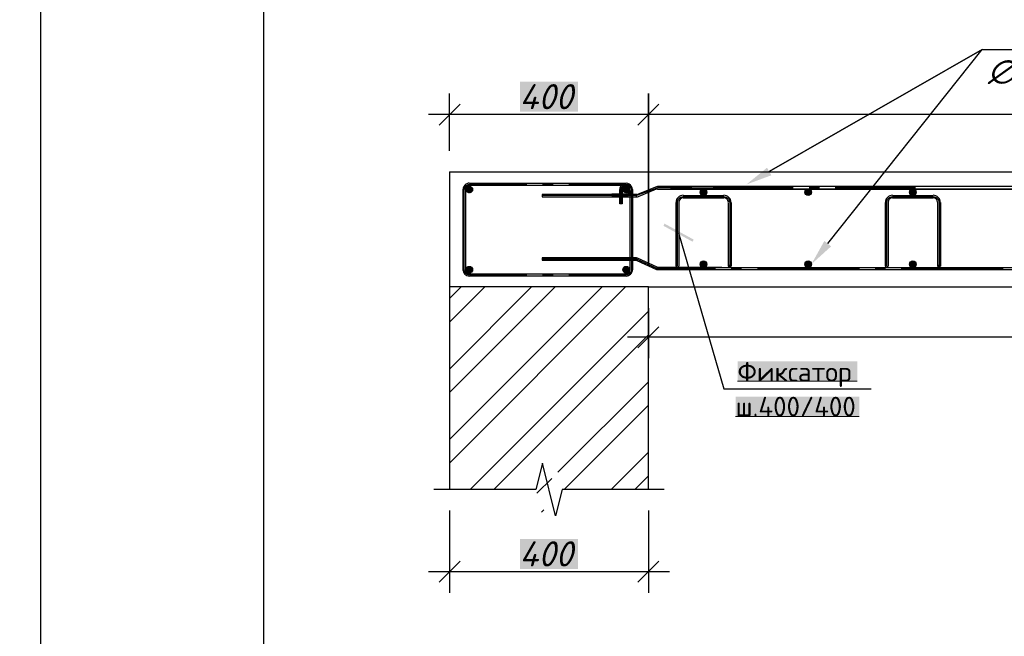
# Model space of a CAD drawing. Header units: millimetres. Extents: x 363306 to 7757304, y 1022887 to 1207196.
# Tile 603 of 656: x 2083895 to 2092724, y 1065381 to 1070910. Entities that reach past the tile are written whole.
import ezdxf

# ---------------------------------------------------------------- set-up
doc = ezdxf.new("R2010")
doc.units = ezdxf.units.MM
for name, color, linetype in [('0 @ 100', 7, 'Continuous'), ('PDF3_0', 7, 'Continuous'), ('PDF3__Армирования', 1, 'Continuous'), ('PDF3_Text', 7, 'Continuous')]:
    doc.layers.add(name, color=color, linetype=linetype)
doc.layers.add('ACO-текст', color=7, linetype='Continuous', lineweight=20)
doc.layers.add('текст', color=7, linetype='Continuous', lineweight=25)
doc.layers.add('PDF3_.', color=7, linetype='Continuous', true_color=0x003366)
doc.layers.add('PDF3__ось', color=7, linetype='Continuous', true_color=0x989898)
doc.styles.add('iso', font='isocpeur.TTF')
doc.styles.add('Mirazam', font='isocpeui.ttf')
doc.styles.add('PDF ISOCPEUR', font='isocpeur.TTF')
doc.styles.add('PDF ISOCPEUR Italic', font='isocpeui.ttf')
doc.styles.get("Standard").update_dxf_attribs({"font": 'isocpeui.ttf'})
doc.styles.add('ГОСТ 2.304', font='isocpeui.ttf')

msp = doc.modelspace()

# ---------------------------------------------------------------- linework, layer by layer
at = {"color": 5}
msp.add_lwpolyline([(2084083.273, 1088678.072), (2126083.273, 1088678.072), (2126083.273, 1058978.072), (2084083.273, 1058978.072)], close=True, dxfattribs=at)
at = {"color": 5, "lineweight": 30}
msp.add_lwpolyline([(2086083.273, 1088178.072), (2125583.273, 1088178.072), (2125583.273, 1059478.072), (2086083.273, 1059478.072)], close=True, dxfattribs=at)
at = {"layer": 'PDF3_.', "lineweight": 0, "elevation": 0}
for points in [[(2087749.677, 1068409.18), (2087853.707, 1068513.211)], [(2087749.677, 1067777.774), (2088485.113, 1068513.211)], [(2087749.677, 1067144.924), (2089117.964, 1068513.211)], [(2087749.677, 1068198.23), (2088064.658, 1068513.211)], [(2087749.677, 1067566.824), (2088696.063, 1068513.211)], [(2087749.677, 1066933.973), (2089327.469, 1068513.211)], [(2087934.62, 1066698.46), (2089532.64, 1068296.481)], [(2088145.57, 1066698.46), (2089532.64, 1068085.531)], [(2088719.181, 1066851.616), (2089532.64, 1067663.63)], [(2088776.976, 1066698.46), (2089532.64, 1067454.125)], [(2089198.876, 1066698.46), (2089532.64, 1067032.224)], [(2088532.794, 1066663.784), (2088665.721, 1066796.711)], [(2089409.827, 1066698.46), (2089532.64, 1066821.274)], [(2088574.695, 1066494.734), (2088594.923, 1066516.407)]]:
    msp.add_lwpolyline(points, dxfattribs=at)
at = {"layer": 'PDF3_0', "lineweight": 25, "elevation": 0}
for points in [[(2092526.4, 1070641.496), (2090614.844, 1069547.734)], [(2089532.64, 1070247.048), (2089532.64, 1068701.043)], [(2089626.556, 1070153.132), (2089438.724, 1069965.3)]]:
    msp.add_lwpolyline(points, close=True, dxfattribs=at)
for points in [[(2091140.775, 1068901.879), (2092526.4, 1070641.496), (2092536.514, 1070641.496), (2094143.204, 1070641.496)], [(2087749.677, 1069734.121), (2087749.677, 1070247.048)], [(2087843.593, 1070153.132), (2087655.761, 1069965.3)], [(2089720.473, 1070059.216), (2087561.845, 1070059.216)], [(2100983.194, 1070059.216), (2089344.808, 1070059.216)], [(2089532.64, 1068323.933), (2089532.64, 1067874.58)], [(2089626.556, 1068156.329), (2089438.724, 1067968.497)], [(2102860.073, 1068062.413), (2089344.808, 1068062.413)], [(2089672.792, 1066698.46), (2089532.64, 1066698.46), (2088758.193, 1066698.46), (2088698.953, 1066462.947), (2088581.919, 1066932.529), (2088524.125, 1066698.46), (2087749.677, 1066698.46), (2087608.08, 1066698.46)], [(2089532.64, 1066698.46), (2089532.64, 1066698.46)], [(2087749.677, 1066510.628), (2087749.677, 1065772.302)], [(2089532.64, 1066510.628), (2089532.64, 1065772.302)], [(2087843.593, 1066054.051), (2087655.761, 1065866.218)], [(2089438.724, 1065866.218), (2089626.556, 1066054.051)], [(2089720.473, 1065960.135), (2087561.845, 1065960.135)]]:
    msp.add_lwpolyline(points, dxfattribs=at)
at = {"layer": 'PDF3_0', "lineweight": 30, "elevation": 0}
for points in [[(2087749.677, 1069546.289), (2087749.677, 1068514.655)], [(2102672.241, 1069543.399), (2087749.677, 1069543.399)], [(2089532.64, 1066698.46), (2089532.64, 1068514.655), (2087749.677, 1068514.655), (2087749.677, 1066698.46)], [(2102672.241, 1068510.321), (2089532.64, 1068510.321)]]:
    msp.add_lwpolyline(points, dxfattribs=at)
at = {"layer": 'PDF3_0', "color": 251, "lineweight": 20, "true_color": 0x636466, "elevation": 0}
for points in [[(2087898.498, 1069385.909), (2087927.395, 1069414.806)], [(2087899.943, 1069378.685), (2087936.065, 1069413.361)], [(2087901.388, 1069398.913), (2087914.392, 1069411.917)], [(2087902.833, 1069371.46), (2087941.844, 1069411.917)], [(2087907.167, 1069367.126), (2087947.623, 1069407.582)], [(2087911.502, 1069362.791), (2087951.958, 1069401.802)], [(2087917.281, 1069358.457), (2087954.848, 1069396.023)], [(2087924.506, 1069357.012), (2087956.293, 1069388.799)], [(2089304.352, 1069391.688), (2089327.469, 1069414.806)], [(2089304.352, 1069381.574), (2089337.583, 1069414.806)], [(2089305.796, 1069374.35), (2089344.808, 1069413.361)], [(2089310.131, 1069368.571), (2089350.587, 1069409.027)], [(2089314.466, 1069364.236), (2089354.922, 1069404.692)], [(2089320.245, 1069359.901), (2089359.256, 1069398.913)], [(2089326.024, 1069358.457), (2089362.146, 1069393.133)], [(2089334.694, 1069357.012), (2089362.146, 1069384.464)], [(2087936.065, 1069358.457), (2087956.293, 1069378.685)], [(2089349.142, 1069362.791), (2089356.367, 1069370.015)], [(2089304.352, 1068673.591), (2089327.469, 1068696.708)], [(2089304.352, 1068664.921), (2089337.583, 1068696.708)], [(2089305.796, 1068656.252), (2089344.808, 1068695.264)], [(2089310.131, 1068650.473), (2089350.587, 1068690.929)], [(2089314.466, 1068646.138), (2089354.922, 1068686.594)], [(2089320.245, 1068641.804), (2089359.256, 1068680.815)], [(2089326.024, 1068640.359), (2089362.146, 1068675.035)], [(2089334.694, 1068638.914), (2089362.146, 1068666.366)], [(2089349.142, 1068644.693), (2089356.367, 1068651.918)]]:
    msp.add_lwpolyline(points, dxfattribs=at)
at = {"layer": 'PDF3_0', "color": 22, "lineweight": 20, "true_color": 0xb82d00, "elevation": 0}
for points in [[(2089997.887, 1069362.791), (2090026.784, 1069391.688)], [(2090000.776, 1069352.677), (2090038.343, 1069390.244)], [(2090005.111, 1069344.008), (2090045.567, 1069385.909)], [(2090937.049, 1069362.791), (2090965.946, 1069391.688)], [(2090938.494, 1069352.677), (2090976.06, 1069390.244)], [(2090942.828, 1069344.008), (2090984.729, 1069385.909)], [(2091874.766, 1069362.791), (2091905.108, 1069391.688)], [(2091877.656, 1069352.677), (2091915.222, 1069390.244)], [(2091881.99, 1069344.008), (2091922.447, 1069385.909)], [(2090012.335, 1069338.228), (2090051.347, 1069378.685)], [(2090021.004, 1069335.339), (2090055.681, 1069370.015)], [(2090032.563, 1069335.339), (2090055.681, 1069357.012)], [(2090950.053, 1069338.228), (2090990.509, 1069378.685)], [(2090958.722, 1069335.339), (2090993.398, 1069370.015)], [(2090971.725, 1069335.339), (2090993.398, 1069357.012)], [(2091889.215, 1069338.228), (2091928.226, 1069378.685)], [(2091897.884, 1069335.339), (2091932.561, 1069370.015)], [(2091910.888, 1069335.339), (2091932.561, 1069357.012)], [(2089997.887, 1068712.602), (2090031.119, 1068745.834)], [(2089999.331, 1068725.606), (2090018.115, 1068744.389)], [(2090002.221, 1068702.488), (2090041.233, 1068741.499)], [(2090008.001, 1068695.264), (2090048.457, 1068737.165)], [(2090015.225, 1068690.929), (2090052.791, 1068728.495)], [(2090025.339, 1068688.039), (2090055.681, 1068719.826)], [(2090041.233, 1068690.929), (2090052.791, 1068702.488)], [(2090937.049, 1068712.602), (2090970.281, 1068745.834)], [(2090938.494, 1068725.606), (2090957.277, 1068744.389)], [(2090939.938, 1068702.488), (2090980.395, 1068741.499)], [(2090945.718, 1068695.264), (2090986.174, 1068737.165)], [(2090952.942, 1068690.929), (2090991.954, 1068728.495)], [(2090963.056, 1068688.039), (2090994.843, 1068719.826)], [(2090978.95, 1068690.929), (2090990.509, 1068702.488)], [(2091876.211, 1068712.602), (2091909.443, 1068745.834)], [(2091876.211, 1068725.606), (2091894.994, 1068744.389)], [(2091879.101, 1068702.488), (2091918.112, 1068741.499)], [(2091884.88, 1068695.264), (2091925.336, 1068737.165)], [(2091892.104, 1068690.929), (2091931.116, 1068728.495)], [(2091902.218, 1068688.039), (2091932.561, 1068719.826)], [(2091918.112, 1068690.929), (2091929.671, 1068702.488)]]:
    msp.add_lwpolyline(points, dxfattribs=at)
at = {"layer": 'PDF3_0', "color": 5, "lineweight": 25, "elevation": 0}
for points in [[(2089802.83, 1069000.13), (2090208.837, 1067600.056), (2091529.443, 1067600.056)], [(2090266.631, 1068689.484), (2090250.738, 1068703.933)], [(2090260.852, 1068688.039), (2090250.738, 1068698.153)], [(2090269.521, 1068690.929), (2090253.628, 1068708.267)], [(2090272.411, 1068695.264), (2090257.962, 1068709.712)], [(2090273.856, 1068701.043), (2090263.742, 1068711.157)], [(2092143.511, 1068689.484), (2092127.617, 1068703.933)], [(2092137.731, 1068688.039), (2092127.617, 1068698.153)], [(2092147.845, 1068690.929), (2092130.507, 1068708.267)], [(2092149.29, 1068695.264), (2092134.842, 1068709.712)], [(2092150.735, 1068701.043), (2092140.621, 1068711.157)]]:
    msp.add_lwpolyline(points, dxfattribs=at)
at = {"layer": 'PDF3_0', "color": 251, "lineweight": 20, "true_color": 0x636466, "elevation": 0}
for points in [[(2087927.395, 1068696.708), (2087898.498, 1068669.256)], [(2087936.065, 1068696.708), (2087899.943, 1068660.587)], [(2087914.392, 1068693.819), (2087901.388, 1068680.815)], [(2087941.844, 1068693.819), (2087902.833, 1068653.363)], [(2087947.623, 1068689.484), (2087907.167, 1068649.028)], [(2087951.958, 1068683.705), (2087911.502, 1068644.693)], [(2087954.848, 1068677.925), (2087917.281, 1068640.359)], [(2087956.293, 1068670.701), (2087924.506, 1068638.914)], [(2087956.293, 1068660.587), (2087936.065, 1068640.359)]]:
    msp.add_lwpolyline(points, close=True, dxfattribs=at)
at = {"layer": 'PDF3_0', "color": 7, "lineweight": 0, "true_color": 0xffffff, "elevation": 0}
for points in [[(2090331.65, 1067669.41), (2091405.185, 1067669.41)], [(2090314.312, 1067352.984), (2091422.523, 1067352.984)]]:
    msp.add_lwpolyline(points, dxfattribs=at)
at = {"layer": 'PDF3_0', "color": 7, "true_color": 0xffffff, "transparency": 33554559}
for points in [[(2088379.638, 1070353.968, 0), (2088379.638, 1070083.779, 0), (2088902.679, 1070353.968, 0)], [(2088379.638, 1070083.779, 0), (2088902.679, 1070353.968, 0), (2088902.679, 1070083.779, 0)], [(2090331.65, 1067845.683, 0), (2091405.185, 1067845.683, 0), (2090331.65, 1067669.41, 0)], [(2091405.185, 1067845.683, 0), (2090331.65, 1067669.41, 0), (2091405.185, 1067669.41, 0)], [(2090314.312, 1067529.258, 0), (2091422.523, 1067529.258, 0), (2090314.312, 1067352.984, 0)], [(2091422.523, 1067529.258, 0), (2090314.312, 1067352.984, 0), (2091422.523, 1067352.984, 0)], [(2088379.638, 1066254.887, 0), (2088379.638, 1065984.697, 0), (2088902.679, 1066254.887, 0)], [(2088379.638, 1065984.697, 0), (2088902.679, 1066254.887, 0), (2088902.679, 1065984.697, 0)]]:
    msp.add_solid(points, dxfattribs=at)
at = {"layer": 'PDF3_0', "transparency": 33554559}
for points in [[(2090635.072, 1069514.502, 0), (2090411.118, 1069432.145, 0), (2090596.061, 1069582.411, 0)], [(2090635.072, 1069514.502, 0), (2090411.118, 1069432.145, 0), (2090596.061, 1069582.411, 0)], [(2091171.117, 1068877.317, 0), (2090994.843, 1068718.381, 0), (2091110.433, 1068926.442, 0)]]:
    msp.add_solid(points, dxfattribs=at)
at = {"layer": 'PDF3_0', "color": 5, "transparency": 33554559}
for points in [[(2089928.533, 1068919.218, 0), (2089677.127, 1069081.042, 0), (2089667.013, 1069062.259, 0)], [(2089938.647, 1068938.001, 0), (2089928.533, 1068919.218, 0), (2089677.127, 1069081.042, 0)]]:
    msp.add_solid(points, dxfattribs=at)
at = {"layer": 'PDF3__Армирования', "color": 251, "lineweight": 30, "true_color": 0x636466, "elevation": 0}
for points in [[(2087871.046, 1068667.811), (2087871.046, 1069385.909)], [(2087891.274, 1069385.909), (2087891.274, 1068667.811)], [(2087927.395, 1069443.704), (2089333.249, 1069443.704)], [(2089333.249, 1069422.031), (2087927.395, 1069422.031)], [(2089297.127, 1069385.909), (2089297.127, 1069257.316), (2089276.899, 1069257.316), (2089276.899, 1069385.909)], [(2089369.37, 1068667.811), (2089369.37, 1069385.909)], [(2089389.599, 1069385.909), (2089389.599, 1068667.811)], [(2089333.249, 1069329.559), (2089203.211, 1069329.559), (2089203.211, 1069349.787), (2089333.249, 1069349.787)], [(2087927.395, 1068631.69), (2089333.249, 1068631.69)], [(2089333.249, 1068611.461), (2087927.395, 1068611.461)]]:
    msp.add_lwpolyline(points, dxfattribs=at)
at = {"layer": 'PDF3__Армирования', "lineweight": 30, "elevation": 0}
for points in [[(2089428.61, 1069319.445), (2089606.328, 1069394.578, 0.10855315), (2089614.275, 1069393.133)], [(2089420.663, 1068753.058, -0.10854498), (2089428.61, 1068751.613), (2089606.328, 1068669.256)]]:
    msp.add_lwpolyline(points, format="xyb", dxfattribs=at)
for points in [[(2089610.663, 1069414.806), (2089434.389, 1069341.118)], [(2089614.997, 1069391.688), (2089921.309, 1069391.688)], [(2089921.309, 1069413.361), (2089619.332, 1069413.361)], [(2102527.754, 1069391.688), (2089896.746, 1069391.688), (2102644.788, 1069391.688), (2102644.788, 1069413.361), (2089901.081, 1069413.361)], [(2090140.928, 1069413.361), (2090678.418, 1069413.361)], [(2090678.418, 1069391.688), (2090140.928, 1069391.688)], [(2089425.72, 1069342.563), (2088580.474, 1069342.563), (2088580.474, 1069322.335), (2089421.386, 1069322.335)], [(2089425.72, 1068773.286), (2088580.474, 1068773.286), (2088580.474, 1068753.058), (2089421.386, 1068753.058)], [(2089610.663, 1068689.484), (2089434.389, 1068771.841)], [(2089810.054, 1068688.039), (2102640.454, 1068688.039), (2102640.454, 1068667.811), (2089614.997, 1068667.811)], [(2090190.054, 1068688.039), (2089619.332, 1068688.039)], [(2089805.72, 1068667.811), (2089732.031, 1068667.811)]]:
    msp.add_lwpolyline(points, dxfattribs=at)
at = {"layer": 'PDF3__Армирования', "color": 172, "lineweight": 30, "true_color": 0x0000dd, "elevation": 0}
for points in [[(2089844.731, 1069333.894), (2090210.282, 1069333.894)], [(2090210.282, 1069310.776), (2089844.731, 1069310.776)], [(2091721.61, 1069333.894), (2092087.161, 1069333.894)], [(2092087.161, 1069310.776), (2091721.61, 1069310.776)], [(2089781.157, 1068699.598), (2089781.157, 1069271.765)], [(2089804.275, 1069271.765), (2089804.275, 1068699.598)], [(2090250.738, 1068699.598), (2090250.738, 1069271.765)], [(2090273.856, 1069271.765), (2090273.856, 1068699.598)], [(2091658.036, 1068699.598), (2091658.036, 1069271.765)], [(2091681.154, 1069271.765), (2091681.154, 1068699.598)], [(2092127.617, 1068699.598), (2092127.617, 1069271.765)], [(2092150.735, 1069271.765), (2092150.735, 1068699.598)]]:
    msp.add_lwpolyline(points, dxfattribs=at)
at = {"layer": 'PDF3__Армирования', "color": 251, "lineweight": 30, "true_color": 0x636466}
for centre in [(2087926.673, 1069386.632, 0), (2089332.527, 1069386.632, 0), (2087926.673, 1068668.534, 0), (2087926.673, 1068668.534, 0), (2089332.527, 1068668.534, 0)]:
    msp.add_circle(centre, 29.619, dxfattribs=at)
at = {"layer": 'PDF3__Армирования', "lineweight": 30}
for centre in [(2090026.062, 1069363.514, 0), (2090026.062, 1069363.514, 0), (2090965.224, 1069363.514, 0), (2090965.224, 1069363.514, 0), (2091902.941, 1069363.514, 0), (2091902.941, 1069363.514, 0), (2090026.062, 1068717.659, 0), (2090026.062, 1068717.659, 0), (2090965.224, 1068717.659, 0), (2090965.224, 1068717.659, 0), (2091902.941, 1068717.659, 0), (2091902.941, 1068717.659, 0)]:
    msp.add_circle(centre, 29.619, dxfattribs=at)
at = {"layer": 'PDF3__Армирования', "color": 172, "lineweight": 30, "true_color": 0x0000dd}
for centre in [(2090261.574, 1068700.321, 0), (2092138.454, 1068700.321, 0)]:
    msp.add_circle(centre, 10.836, dxfattribs=at)
at = {"layer": 'PDF3__Армирования', "color": 251, "lineweight": 30, "true_color": 0x636466}
for centre, radius, start, end in [((2087926.673, 1069386.631, 0), 57.072, 89.9999956, 180.0000044), ((2087926.673, 1069386.631, 0), 36.844, 90.0000032, 179.9999968), ((2089332.526, 1069386.631, 0), 57.072, 359.9999956, 180.0000044), ((2089332.526, 1069386.631, 0), 36.844, 0.0000032, 179.9999968), ((2089332.526, 1069386.631, 0), 57.072, 269.9999956, 90.0000044), ((2089332.526, 1069386.631, 0), 36.844, 270.0000032, 89.9999968), ((2087926.673, 1068668.534, 0), 57.072, 179.9999956, 270.0000044), ((2087926.673, 1068668.534, 0), 36.844, 180.0000032, 269.9999968), ((2089332.526, 1068668.534, 0), 36.844, 270.0000032, 359.9999968), ((2089332.526, 1068668.534, 0), 57.072, 269.9999956, 0.0000044)]:
    msp.add_arc(centre, radius, start, end, dxfattribs=at)
at = {"layer": 'PDF3__Армирования', "lineweight": 30}
for centre, radius, start, end in [((2089618.61, 1069432.867, 0), 18.061, 245.2203421, 270.0000058), ((2089420.663, 1069304.274, 0), 18.061, 65.2203421, 90.0000058), ((2089424.998, 1069324.502, 0), 18.061, 65.2203421, 90.0000058), ((2089424.998, 1068755.225, 0), 18.061, 65.2203421, 90.0000058), ((2089618.61, 1068707.545, 0), 18.061, 245.2203421, 270.0000058), ((2089614.275, 1068687.313, 0), 18.057, 245.2179088, 269.999423)]:
    msp.add_arc(centre, radius, start, end, dxfattribs=at)
at = {"layer": 'PDF3__Армирования', "color": 172, "lineweight": 30, "true_color": 0x0000dd}
for centre, radius, start, end in [((2089844.009, 1069272.487, 0), 62.852, 89.9999943, 180.0000057), ((2089844.009, 1069272.487, 0), 39.734, 90.0000017, 179.9999983), ((2090209.559, 1069272.487, 0), 62.852, 359.9999943, 90.0000057), ((2090209.559, 1069272.487, 0), 39.734, 0.0000017, 89.9999983), ((2091720.888, 1069272.487, 0), 62.852, 89.9999943, 180.0000057), ((2091720.888, 1069272.487, 0), 39.734, 90.0000017, 179.9999983), ((2092086.439, 1069272.487, 0), 62.852, 359.9999943, 90.0000057), ((2092086.439, 1069272.487, 0), 39.734, 0.0000017, 89.9999983), ((2089791.993, 1068700.321, 0), 10.836, 179.9835196, 0.0000491), ((2091668.873, 1068700.321, 0), 10.836, 179.9835196, 0.0000491)]:
    msp.add_arc(centre, radius, start, end, dxfattribs=at)
at = {"layer": 'PDF3__ось', "color": 251, "lineweight": 25, "true_color": 0x636466, "elevation": 0}
for points in [[(2088443.212, 1068621.575), (2087927.395, 1068621.575), (2087920.171, 1068623.02), (2087911.502, 1068624.465), (2087904.278, 1068627.355), (2087897.053, 1068633.134), (2087892.719, 1068638.914), (2087886.939, 1068644.693), (2087884.049, 1068651.918), (2087881.16, 1068660.587), (2087881.16, 1068667.811), (2087881.16, 1069385.909), (2087881.16, 1069394.578), (2087884.049, 1069401.802), (2087886.939, 1069409.027), (2087892.719, 1069416.251), (2087897.053, 1069422.031), (2087904.278, 1069426.365), (2087911.502, 1069429.255), (2087920.171, 1069432.145), (2087927.395, 1069432.145), (2088443.212, 1069432.145)], [(2088583.364, 1069432.145), (2088677.28, 1069432.145)], [(2089287.013, 1069257.316), (2089287.013, 1069385.909), (2089287.013, 1069394.578), (2089289.903, 1069403.247), (2089294.237, 1069410.472), (2089298.572, 1069417.696), (2089305.796, 1069423.475), (2089313.021, 1069427.81), (2089320.245, 1069430.7), (2089328.914, 1069432.145), (2089337.583, 1069432.145), (2089346.253, 1069430.7), (2089353.477, 1069427.81), (2089360.701, 1069423.475), (2089367.926, 1069417.696), (2089372.26, 1069410.472), (2089376.595, 1069403.247), (2089379.484, 1069394.578), (2089379.484, 1069385.909), (2089379.484, 1068667.811), (2089379.484, 1068660.587), (2089376.595, 1068651.918), (2089373.705, 1068644.693), (2089369.37, 1068638.914), (2089363.591, 1068633.134), (2089356.367, 1068627.355), (2089349.142, 1068624.465), (2089341.918, 1068623.02), (2089333.249, 1068621.575), (2088818.877, 1068621.575)], [(2088818.877, 1069432.145), (2089333.249, 1069432.145), (2089341.918, 1069432.145), (2089350.587, 1069429.255), (2089357.812, 1069426.365), (2089365.036, 1069420.586), (2089370.815, 1069414.806), (2089375.15, 1069407.582), (2089378.04, 1069398.913), (2089379.484, 1069390.244), (2089379.484, 1069381.574), (2089378.04, 1069372.905), (2089375.15, 1069365.681), (2089370.815, 1069358.457), (2089365.036, 1069351.232), (2089357.812, 1069346.898), (2089350.587, 1069342.563), (2089341.918, 1069341.118), (2089333.249, 1069339.673), (2089203.211, 1069339.673)], [(2088677.28, 1068621.575), (2088583.364, 1068621.575)]]:
    msp.add_lwpolyline(points, dxfattribs=at)
at = {"layer": 'PDF3__ось', "lineweight": 25, "elevation": 0}
for points in [[(2089921.309, 1069403.247), (2089616.442, 1069403.247), (2089427.165, 1069332.449), (2088580.474, 1069332.449)], [(2089732.031, 1069403.247), (2089899.636, 1069403.247), (2090437.126, 1069403.247)], [(2090831.574, 1069403.247), (2090113.476, 1069403.247)], [(2091067.087, 1069403.247), (2090973.17, 1069403.247)], [(2091926.781, 1069403.247), (2091207.238, 1069403.247)], [(2089792.716, 1068699.598), (2089792.716, 1069271.765), (2089792.716, 1069280.434), (2089795.606, 1069289.103), (2089799.94, 1069296.327), (2089804.275, 1069304.997), (2089811.499, 1069310.776), (2089818.723, 1069316.555), (2089825.948, 1069319.445), (2089834.617, 1069322.335), (2089844.731, 1069322.335), (2090210.282, 1069322.335), (2090218.951, 1069322.335), (2090227.62, 1069319.445), (2090236.289, 1069316.555), (2090243.514, 1069310.776), (2090249.293, 1069304.997), (2090255.073, 1069296.327), (2090257.962, 1069289.103), (2090260.852, 1069280.434), (2090262.297, 1069271.765), (2090262.297, 1068699.598)], [(2091669.595, 1068699.598), (2091669.595, 1069271.765), (2091671.04, 1069280.434), (2091672.485, 1069289.103), (2091676.82, 1069296.327), (2091681.154, 1069304.997), (2091688.378, 1069310.776), (2091695.603, 1069316.555), (2091704.272, 1069319.445), (2091712.941, 1069322.335), (2091721.61, 1069322.335), (2092087.161, 1069322.335), (2092095.83, 1069322.335), (2092104.499, 1069319.445), (2092113.169, 1069316.555), (2092120.393, 1069310.776), (2092126.172, 1069304.997), (2092131.952, 1069296.327), (2092136.287, 1069289.103), (2092137.731, 1069280.434), (2092139.176, 1069271.765), (2092139.176, 1068699.598)], [(2090133.704, 1068677.925), (2089616.442, 1068677.925), (2089613.553, 1068677.925), (2089612.108, 1068677.925), (2089609.218, 1068679.37), (2089427.165, 1068763.172), (2088580.474, 1068763.172)], [(2090367.772, 1068677.925), (2090273.856, 1068677.925)], [(2091423.968, 1068677.925), (2090509.369, 1068677.925)], [(2091658.036, 1068677.925), (2091565.565, 1068677.925)], [(2092714.232, 1068677.925), (2091799.633, 1068677.925)]]:
    msp.add_lwpolyline(points, dxfattribs=at)

# ---------------------------------------------------------------- texts
at = {"color": 0, "lineweight": -2, "ltscale": 5, "insert": (1348958.4, 1070865.149), "char_height": 300, "width": 17773.54363, "attachment_point": 1, "style": 'iso'}
msp.add_mtext('\\pi7162.827;{\\fISOCPEUR|b0|i1|c204|p34;Примечание:\\P\\pi0;1. \\C256;Данный лист читать совместно с листами\\C0; КP- \\P2. Горизонтальные сетки СГ-1, СГ-2, СГ-3  устраиваются по длине в стенах и в перегородках, через каждый 600 мм расстояние по высоте.\\P\\C256;3. Стены  выполнить из газоблока изготавливается автоклавным методом D600/\\PКладку выполнить с применением однорядной перевязки\\P5.Контроль качества материалов и работ выполнять согласно указаниям \\PКМК 2.01.03-19, КМК 3.03.01-98 и ППР.\\P6. Все внутренние дверные отверстие монтажировать на отм. +2,100.\\P7. Прочность клеевого состава или раствора должна обеспечить величину нормального сцепления не менее 1,2 кгс/см².}', dxfattribs=at)
at = {"color": 18, "lineweight": 0, "true_color": 0x000000, "insert": (1566781.134, 1068764.531), "char_height": 500, "width": 3831.09957, "attachment_point": 1}
msp.add_mtext('\\pi1064.9816;2 - 2', dxfattribs=at)
at = {"layer": '0 @ 100', "color": 7, "insert": (761996.908, 1075986.433), "char_height": 318.940213, "width": 19697.5359, "attachment_point": 4, "style": 'ГОСТ 2.304'}
msp.add_mtext('\\pi5457.36288;{\\fISOCPEUR|b1|i1|c204|p34;Характеристика участка строительства:\\P\\pi0;\\P}Расчетная зимняя температура воздух 15 °С.\\PСкоростной напор ветра   - 38кг/м2.\\PВес снегового покрова    - 50кг/м2.\\PКлассификация зданий по функциональной пожарной опасности - Ф 4.1 \\PКоэффициент надежности по назначению - 0.95\\P\\P^IПроектом разработано подъёмник для мало мобильных граждан населения грузоподъемностью 250 кг. скоростью 0,25 см/с. Двери шахт подъёмника противопожарные с пределом огнестойкости El 30. Подъёмники оборудованы кабинами габаритами 1500х1500 мм, ширина дверей кабины обеспечивает проезд инвалидной коляски. Для экстренных случаев подъёмник оснащен дополнительным аккумулятором и механическим спуском для безопасного спуска пассажира в нулевую отметку. Так же в дверях подъёмника установлены замки датчики которые открываются с ключевыми картами, чтобы открыть двери подъёмника.\\P^IС внешней и внутренней стороны наружных стен предусмотрено обшивка из аквапанелей толщиной 12,5мм с утеплением из минераловатной ваты на кварцевой основе, А =0,040 Вт/мС, толщиной 100мм. (по теплотехническому расчету). Наружная отделка из органическое стекло.\\P^IПодрядчик обязан предоставить заказчику сертификаты соответствия и пожарной безопасности на фасадную систему и все применяемые в данной системе материалы и изделия.\\PКонструкции, изделия и материалы применены по действующим стандартам, ТУ, сертификатам. На путях эвакуации используются отделочные материалы, соответствующие требованиям п. 5.25 ШНК 2.01.02-04.\\PОтделка стен с внутренней стороны окраска водоэмульсионными красками светлых тонов. Во внутренней и наружной отделке использованы современные отделочные материалы используемые на территории Республики Узбекистан.\\P^IКрыша - скатная из металлических профилированных листов с полимерными покрытиями с обеих сторон толщ.0,55мм по металлическим конструкциям.\\P^IПо периметру наружных стен устраивается бетонная отмостка. Бетон кл.В 7,5 шириной 1000 мм, толщиной 50 мм по гравийному основанию толщиной 100 мм -150 мм.\\P^IВсе строительно-монтажные работы вести согласно указаний соответствующих строительных норм и проекта производства работ (П.П.Р.) на основании ШНК 3.01.01 - 03 и КМК 3.01.02 - 00.', dxfattribs=at)
at = {"layer": 'ACO-текст', "insert": (1930849.591, 1068622.386), "char_height": 250, "width": 20396.76723, "attachment_point": 1, "style": 'PDF ISOCPEUR Italic'}
msp.add_mtext('\\pi-600,l900,t900;{\\H1.1429x;\\C0;Примечание:}\\P1.^IДанный лист читать совместно с листами КP- \\P2.^IСоединения пересечений стержней арматуры выполнять вязаными стальной  отожженной проволокой d=0.8-1.0мм.\\P3.^IСтыки арматуры должны иметь длину перепуска  L=1000мм для d=20А400, L=1100мм для d=22А400. \\P4.^IСтыки стержней внахлестку должны располагаться вразбежку. При этом площадь сечения рабочих стержней, стыкуемых в одном месте, должна быть не более 50% общей плошади сечения арматуры. \\P5.^IУказания по выполнению арматурных, опалубочных, бетонных работ, допуски при установке арматуры и опалубки, устройству рабочих швов, уходу за бетоном см. КМК 3.03.01-98.', dxfattribs=at)
at = {"layer": 'PDF3_Text', "attachment_point": 7}
for s, insert, char_height, style in [('∅12/12А400', (2092576.97, 1070332.295, 0), 211.1794, 'PDF ISOCPEUR Italic'), ('400', (2088375.303, 1070106.896, 0), 225.2579, 'PDF ISOCPEUR Italic'), ('Фиксатор', (2090331.65, 1067616.639, 0), 175.9831, 'PDF ISOCPEUR'), ('ш.400/400', (2090314.312, 1067352.984, 0), 175.9831, 'PDF ISOCPEUR'), ('400', (2088375.303, 1066007.815, 0), 225.2579, 'PDF ISOCPEUR Italic')]:
    msp.add_mtext(s, dxfattribs=dict(at, insert=insert, char_height=char_height, style=style))
at = {"layer": 'текст', "insert": (2012738.935, 1068026.203), "char_height": 187.5, "width": 6355.4142, "attachment_point": 1, "line_spacing_factor": 0.940672, "style": 'Mirazam'}
msp.add_mtext('\\pi630.05085;{\\LФрагмент сопряжения колонны с ригелем\\P\\pi2353.27528;}(вид в плане)', dxfattribs=at)

doc.saveas('drawing.dxf')
